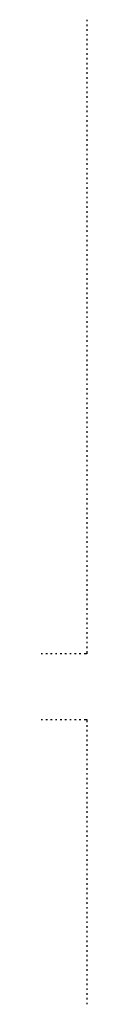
# Model space of a CAD drawing. Extents: x 997 to 109698, y 921 to 94021.
# Tile 712 of 718: x 55366 to 56448, y 24227 to 47377. Entities that reach past the tile are written whole.
import ezdxf

# ---------------------------------------------------------------- set-up
doc = ezdxf.new("R2010")
doc.units = 0
doc.header["$MEASUREMENT"] = 0
doc.layers.add('1', color=7, linetype='CONTINUOUS')

msp = doc.modelspace()

# ---------------------------------------------------------------- linework, layer by layer
at = {"layer": '1', "color": 141}
for p, q in [((56447.636205, 47377.203237), (56447.636205, 47339.703237)), ((56447.636205, 47264.703237), (56447.636205, 47227.203237)), ((56447.636205, 47152.203237), (56447.636205, 47114.703237)), ((56447.636205, 47039.703237), (56447.636205, 47002.203237)), ((56447.636205, 46927.203237), (56447.636205, 46889.703237)), ((56447.636205, 46814.703237), (56447.636205, 46777.203237)), ((56447.636205, 46702.203237), (56447.636205, 46664.703237)), ((56447.636205, 46589.703237), (56447.636205, 46552.203237)), ((56447.636205, 46477.203237), (56447.636205, 46439.703237)), ((56447.636205, 46364.703237), (56447.636205, 46327.203237)), ((56447.636205, 46252.203237), (56447.636205, 46214.703237)), ((56447.636205, 46139.703237), (56447.636205, 46102.203237)), ((56447.636205, 46027.203237), (56447.636205, 45989.703237)), ((56447.636205, 45914.703237), (56447.636205, 45877.203237)), ((56447.636205, 45802.203237), (56447.636205, 45764.703237)), ((56447.636205, 45689.703237), (56447.636205, 45652.203237)), ((56447.636205, 45577.203237), (56447.636205, 45539.703237)), ((56447.636205, 45464.703237), (56447.636205, 45427.203237)), ((56447.636205, 45352.203237), (56447.636205, 45314.703237)), ((56447.636205, 45239.703237), (56447.636205, 45202.203237)), ((56447.636205, 45127.203237), (56447.636205, 45089.703237)), ((56447.636205, 45014.703237), (56447.636205, 44977.203237)), ((56447.636205, 44902.203237), (56447.636205, 44864.703237)), ((56447.636205, 44789.703237), (56447.636205, 44752.203237)), ((56447.636205, 44677.203237), (56447.636205, 44639.703237)), ((56447.636205, 44564.703237), (56447.636205, 44527.203237)), ((56447.636205, 44452.203237), (56447.636205, 44414.703237)), ((56447.636205, 44339.703237), (56447.636205, 44302.203237)), ((56447.636205, 44227.203237), (56447.636205, 44189.703237)), ((56447.636205, 44114.703237), (56447.636205, 44077.203237)), ((56447.636205, 44002.203237), (56447.636205, 43964.703237)), ((56447.636205, 43889.703237), (56447.636205, 43852.203237)), ((56447.636205, 43777.203237), (56447.636205, 43739.703237)), ((56447.636205, 43664.703237), (56447.636205, 43627.203237)), ((56447.636205, 43552.203237), (56447.636205, 43514.703237)), ((56447.636205, 43439.703237), (56447.636205, 43402.203237)), ((56447.636205, 43327.203237), (56447.636205, 43289.703237)), ((56447.636205, 43214.703237), (56447.636205, 43177.203237)), ((56447.636205, 43102.203237), (56447.636205, 43064.703237)), ((56447.636205, 42989.703237), (56447.636205, 42952.203237)), ((56447.636205, 42877.203237), (56447.636205, 42839.703237)), ((56447.636205, 42764.703237), (56447.636205, 42727.203237)), ((56447.636205, 42652.203237), (56447.636205, 42614.703237)), ((56447.636205, 42539.703237), (56447.636205, 42502.203237)), ((56447.636205, 42427.203237), (56447.636205, 42389.703237)), ((56447.636205, 42314.703237), (56447.636205, 42277.203237)), ((56447.636205, 42202.203237), (56447.636205, 42164.703237)), ((56447.636205, 42089.703237), (56447.636205, 42052.203237)), ((56447.636205, 41977.203237), (56447.636205, 41939.703237)), ((56447.636205, 41864.703237), (56447.636205, 41827.203237)), ((56447.636205, 41752.203237), (56447.636205, 41714.703237)), ((56447.636205, 41639.703237), (56447.636205, 41602.203237)), ((56447.636205, 41527.203237), (56447.636205, 41489.703237)), ((56447.636205, 41414.703237), (56447.636205, 41377.203237)), ((56447.636205, 41302.203237), (56447.636205, 41264.703237)), ((56447.636205, 41189.703237), (56447.636205, 41152.203237)), ((56447.636205, 41077.203237), (56447.636205, 41039.703237)), ((56447.636205, 40964.703237), (56447.636205, 40927.203237)), ((56447.636205, 40852.203237), (56447.636205, 40814.703237)), ((56447.636205, 40739.703237), (56447.636205, 40702.203237)), ((56447.636205, 40627.203237), (56447.636205, 40589.703237)), ((56447.636205, 40514.703237), (56447.636205, 40477.203237)), ((56447.636205, 40402.203237), (56447.636205, 40364.703237)), ((56447.636205, 40289.703237), (56447.636205, 40252.203237)), ((56447.636205, 40177.203237), (56447.636205, 40139.703237)), ((56447.636205, 40064.703237), (56447.636205, 40027.203237)), ((56447.636205, 39952.203237), (56447.636205, 39914.703237)), ((56447.636205, 39839.703237), (56447.636205, 39802.203237)), ((56447.636205, 39727.203237), (56447.636205, 39689.703237)), ((56447.636205, 39614.703237), (56447.636205, 39577.203237)), ((56447.636205, 39502.203237), (56447.636205, 39464.703237)), ((56447.636205, 39389.703237), (56447.636205, 39352.203237)), ((56447.636205, 39277.203237), (56447.636205, 39239.703237)), ((56447.636205, 39164.703237), (56447.636205, 39127.203237)), ((56447.636205, 39052.203237), (56447.636205, 39014.703237)), ((56447.636205, 38939.703237), (56447.636205, 38902.203237)), ((56447.636205, 38827.203237), (56447.636205, 38789.703237)), ((56447.636205, 38714.703237), (56447.636205, 38677.203237)), ((56447.636205, 38602.203237), (56447.636205, 38564.703237)), ((56447.636205, 38489.703237), (56447.636205, 38452.203237)), ((56447.636205, 38377.203237), (56447.636205, 38339.703237)), ((56447.636205, 38264.703237), (56447.636205, 38227.203237)), ((56447.636205, 38152.203237), (56447.636205, 38114.703237)), ((56447.636205, 38039.703237), (56447.636205, 38002.203237)), ((56447.636205, 37927.203237), (56447.636205, 37889.703237)), ((56447.636205, 37814.703237), (56447.636205, 37777.203237)), ((56447.636205, 37702.203237), (56447.636205, 37664.703237)), ((56447.636205, 37589.703237), (56447.636205, 37552.203237)), ((56447.636205, 37477.203237), (56447.636205, 37439.703237)), ((56447.636205, 37364.703237), (56447.636205, 37327.203237)), ((56447.636205, 37252.203237), (56447.636205, 37214.703237)), ((56447.636205, 37139.703237), (56447.636205, 37102.203237)), ((56447.636205, 37027.203237), (56447.636205, 36989.703237)), ((56447.636205, 36914.703237), (56447.636205, 36877.203237)), ((56447.636205, 36802.203237), (56447.636205, 36764.703237)), ((56447.636205, 36689.703237), (56447.636205, 36652.203237)), ((56447.636205, 36577.203237), (56447.636205, 36539.703237)), ((56447.636205, 36464.703237), (56447.636205, 36427.203237)), ((56447.636205, 36352.203237), (56447.636205, 36314.703237)), ((56447.636205, 36239.703237), (56447.636205, 36202.203237)), ((56447.636205, 36127.203237), (56447.636205, 36089.703237)), ((56447.636205, 36014.703237), (56447.636205, 35977.203237)), ((56447.636205, 35902.203237), (56447.636205, 35864.703237)), ((56447.636205, 35789.703237), (56447.636205, 35752.203237)), ((56447.636205, 35677.203237), (56447.636205, 35639.703237)), ((56447.636205, 35564.703237), (56447.636205, 35527.203237)), ((56447.636205, 35452.203237), (56447.636205, 35414.703237)), ((56447.636205, 35339.703237), (56447.636205, 35302.203237)), ((56447.636205, 35227.203237), (56447.636205, 35189.703237)), ((56447.636205, 35114.703237), (56447.636205, 35077.203237)), ((56447.636205, 35002.203237), (56447.636205, 34964.703237)), ((56447.636205, 34889.703237), (56447.636205, 34852.203237)), ((56447.636205, 34777.203237), (56447.636205, 34739.703237)), ((56447.636205, 34664.703237), (56447.636205, 34627.203237)), ((56447.636205, 34552.203237), (56447.636205, 34514.703237)), ((56447.636205, 34439.703237), (56447.636205, 34402.203237)), ((56447.636205, 34327.203237), (56447.636205, 34289.703237)), ((56447.636205, 34214.703237), (56447.636205, 34177.203237)), ((56447.636205, 34102.203237), (56447.636205, 34064.703237)), ((56447.636205, 33989.703237), (56447.636205, 33952.203237)), ((56447.636205, 33877.203237), (56447.636205, 33839.703237)), ((56447.636205, 33764.703237), (56447.636205, 33727.203237)), ((56447.636205, 33652.203237), (56447.636205, 33614.703237)), ((56447.636205, 33539.703237), (56447.636205, 33502.203237)), ((56447.636205, 33427.203237), (56447.636205, 33389.703237)), ((56447.636205, 33314.703237), (56447.636205, 33277.203237)), ((56447.636205, 33202.203237), (56447.636205, 33164.703237)), ((56447.636205, 33089.703237), (56447.636205, 33052.203237)), ((56447.636205, 32977.203237), (56447.636205, 32939.703237)), ((56447.636205, 32864.703237), (56447.636205, 32827.203237)), ((56447.636205, 32752.203237), (56447.636205, 32714.703237)), ((55403.679858, 32470.953237), (55366.179858, 32470.953237)), ((55516.179858, 32470.953237), (55478.679858, 32470.953237)), ((55628.679858, 32470.953237), (55591.179858, 32470.953237)), ((55741.179858, 32470.953237), (55703.679858, 32470.953237)), ((55853.679858, 32470.953237), (55816.179858, 32470.953237)), ((55966.179858, 32470.953237), (55928.679858, 32470.953237)), ((56078.679858, 32470.953237), (56041.179858, 32470.953237)), ((56191.179858, 32470.953237), (56153.679858, 32470.953237)), ((56303.679858, 32470.953237), (56266.179858, 32470.953237)), ((56447.636205, 32470.953237), (56378.679858, 32470.953237)), ((56447.636205, 32639.703237), (56447.636205, 32602.203237)), ((56447.636205, 32527.203237), (56447.636205, 32470.953237)), ((55366.179858, 30920.953237), (55403.679858, 30920.953237)), ((55478.679858, 30920.953237), (55516.179858, 30920.953237)), ((55591.179858, 30920.953237), (55628.679858, 30920.953237)), ((55703.679858, 30920.953237), (55741.179858, 30920.953237)), ((55816.179858, 30920.953237), (55853.679858, 30920.953237)), ((55928.679858, 30920.953237), (55966.179858, 30920.953237)), ((56041.179858, 30920.953237), (56078.679858, 30920.953237)), ((56153.679858, 30920.953237), (56191.179858, 30920.953237)), ((56266.179858, 30920.953237), (56303.679858, 30920.953237)), ((56378.679858, 30920.953237), (56447.636205, 30920.953237)), ((56447.636205, 30920.953237), (56447.636205, 30864.703237)), ((56447.636205, 30789.703237), (56447.636205, 30752.203237)), ((56447.636205, 30677.203237), (56447.636205, 30639.703237)), ((56447.636205, 30564.703237), (56447.636205, 30527.203237)), ((56447.636205, 30452.203237), (56447.636205, 30414.703237)), ((56447.636205, 30339.703237), (56447.636205, 30302.203237)), ((56447.636205, 30227.203237), (56447.636205, 30189.703237)), ((56447.636205, 30114.703237), (56447.636205, 30077.203237)), ((56447.636205, 30002.203237), (56447.636205, 29964.703237)), ((56447.636205, 29889.703237), (56447.636205, 29852.203237)), ((56447.636205, 29777.203237), (56447.636205, 29739.703237)), ((56447.636205, 29664.703237), (56447.636205, 29627.203237)), ((56447.636205, 29552.203237), (56447.636205, 29514.703237)), ((56447.636205, 29439.703237), (56447.636205, 29402.203237)), ((56447.636205, 29327.203237), (56447.636205, 29289.703237)), ((56447.636205, 29214.703237), (56447.636205, 29177.203237)), ((56447.636205, 29102.203237), (56447.636205, 29064.703237)), ((56447.636205, 28989.703237), (56447.636205, 28952.203237)), ((56447.636205, 28877.203237), (56447.636205, 28839.703237)), ((56447.636205, 28764.703237), (56447.636205, 28727.203237)), ((56447.636205, 28652.203237), (56447.636205, 28614.703237)), ((56447.636205, 28539.703237), (56447.636205, 28502.203237)), ((56447.636205, 28427.203237), (56447.636205, 28389.703237)), ((56447.636205, 28314.703237), (56447.636205, 28277.203237)), ((56447.636205, 28202.203237), (56447.636205, 28164.703237)), ((56447.636205, 28089.703237), (56447.636205, 28052.203237)), ((56447.636205, 27977.203237), (56447.636205, 27939.703237)), ((56447.636205, 27864.703237), (56447.636205, 27827.203237)), ((56447.636205, 27752.203237), (56447.636205, 27714.703237)), ((56447.636205, 27639.703237), (56447.636205, 27602.203237)), ((56447.636205, 27527.203237), (56447.636205, 27489.703237)), ((56447.636205, 27414.703237), (56447.636205, 27377.203237)), ((56447.636205, 27302.203237), (56447.636205, 27264.703237)), ((56447.636205, 27189.703237), (56447.636205, 27152.203237)), ((56447.636205, 27077.203237), (56447.636205, 27039.703237)), ((56447.636205, 26964.703237), (56447.636205, 26927.203237)), ((56447.636205, 26852.203237), (56447.636205, 26814.703237)), ((56447.636205, 26739.703237), (56447.636205, 26702.203237)), ((56447.636205, 26627.203237), (56447.636205, 26589.703237)), ((56447.636205, 26514.703237), (56447.636205, 26477.203237)), ((56447.636205, 26402.203237), (56447.636205, 26364.703237)), ((56447.636205, 26289.703237), (56447.636205, 26252.203237)), ((56447.636205, 26177.203237), (56447.636205, 26139.703237)), ((56447.636205, 26064.703237), (56447.636205, 26027.203237)), ((56447.636205, 25952.203237), (56447.636205, 25914.703237)), ((56447.636205, 25839.703237), (56447.636205, 25802.203237)), ((56447.636205, 25727.203237), (56447.636205, 25689.703237)), ((56447.636205, 25614.703237), (56447.636205, 25577.203237)), ((56447.636205, 25502.203237), (56447.636205, 25464.703237)), ((56447.636205, 25389.703237), (56447.636205, 25352.203237)), ((56447.636205, 25277.203237), (56447.636205, 25239.703237)), ((56447.636205, 25164.703237), (56447.636205, 25127.203237)), ((56447.636205, 25052.203237), (56447.636205, 25014.703237)), ((56447.636205, 24939.703237), (56447.636205, 24902.203237)), ((56447.636205, 24827.203237), (56447.636205, 24789.703237)), ((56447.636205, 24714.703237), (56447.636205, 24677.203237)), ((56447.636205, 24602.203237), (56447.636205, 24564.703237)), ((56447.636205, 24489.703237), (56447.636205, 24452.203237)), ((56447.636205, 24377.203237), (56447.636205, 24339.703237)), ((56447.636205, 24264.703237), (56447.636205, 24227.203237))]:
    msp.add_line(p, q, dxfattribs=at)

doc.saveas('drawing.dxf')
